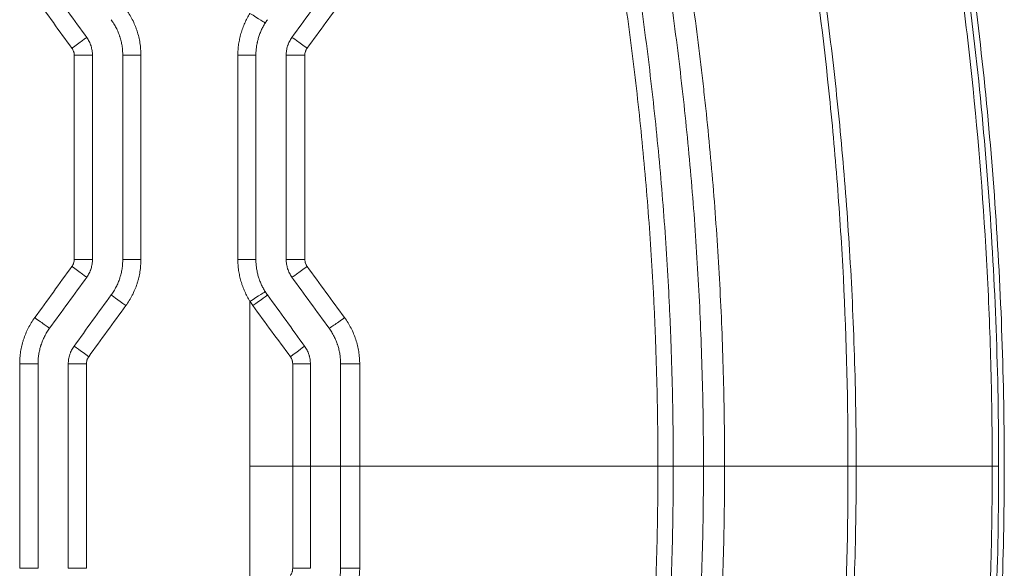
# Model space of a CAD drawing. Header units: millimetres. Extents: x 0 to 594, y 0 to 420.
# Tile 638 of 915: x 279.82 to 287.95, y 309.77 to 314.3. Entities that reach past the tile are written whole.
import ezdxf

# ---------------------------------------------------------------- set-up
doc = ezdxf.new("R2010")
doc.units = ezdxf.units.MM
doc.layers.add('1', color=7, linetype='Continuous', true_color=0xffffff)

msp = doc.modelspace()

# ---------------------------------------------------------------- linework, layer by layer
at = {"layer": '1', "color": 155, "linetype": 'Continuous', "lineweight": 13}
for p, q in [((280.5711, 314.3001), (280.5711, 314.3001)), ((280.2658, 314.0062), (280.4166, 314.0062)), ((280.2658, 312.3211), (280.2658, 314.0062)), ((280.6666, 314.0062), (280.6666, 314.0062)), ((280.6666, 312.3211), (280.6666, 314.0062)), ((280.8166, 314.0062), (280.6666, 314.0062)), ((280.8166, 314.0062), (280.8166, 312.3211)), ((281.6177, 314.0062), (281.7666, 314.0062)), ((281.6177, 312.3211), (281.6177, 314.0062)), ((280.2658, 312.3211), (280.4166, 312.3211)), ((280.6666, 312.3211), (280.6666, 312.3211)), ((280.8166, 312.3211), (280.6666, 312.3211)), ((281.6177, 312.3211), (281.7666, 312.3211)), ((280.5711, 312.0273), (280.5711, 312.0273)), ((280.2643, 311.605), (280.2643, 311.605)), ((279.8151, 311.4581), (279.9665, 311.4581)), ((279.8151, 309.7705), (279.8151, 311.4581)), ((280.2166, 311.4581), (280.2166, 311.4581)), ((280.2166, 309.7705), (280.2166, 311.4581)), ((280.3659, 311.4581), (280.2166, 311.4581)), ((280.3659, 311.4581), (280.3659, 309.7705)), ((279.9665, 309.7705), (279.8151, 309.7705)), ((280.2166, 309.7705), (280.3659, 309.7705))]:
    msp.add_line(p, q, dxfattribs=at)
at = {"layer": '1', "color": 155, "linetype": 'Continuous', "lineweight": 18}
for p, q in [((280.4166, 312.3211), (280.4166, 314.0062)), ((280.6666, 314.0062), (280.6666, 312.3211)), ((281.7666, 314.0062), (281.7666, 312.3211)), ((279.9665, 309.7705), (279.9665, 311.4581)), ((280.2166, 311.4581), (280.2166, 309.7705))]:
    msp.add_line(p, q, dxfattribs=at)
for centre, major_axis, ratio, start_param, end_param in [((280.8793, 312.1854), (112.311, -154.5852), 0.003892, 1.580698, 1.58343), ((280.9563, 314.3943), (-118.6259, -163.2787), 0.004111, 1.557599, 1.560186), ((280.8099, 313.4581), (-104.8228, -144.2767), 0.003633, 1.560591, 1.563518)]:
    msp.add_ellipse(centre, major_axis=major_axis, ratio=ratio, start_param=start_param, end_param=end_param, dxfattribs=at)
at = {"layer": '1', "color": 155, "linetype": 'Continuous', "lineweight": 13}
for centre, major_axis, ratio, start_param, end_param in [((281.7166, 314.3526), (0.1269, -0.0799), 0.004248, 6.276441, 7.847237), ((280.2475, 314.065), (-0.1213, -0.0882), 0.00321, 3.145562, 4.716807), ((282.1856, 314.065), (0.1214, -0.0882), 0.01707, 1.547125, 3.120142), ((282.1665, 314.0062), (0.15, 0), 0.000103, 3.174604, 4.740742), ((282.1665, 312.3211), (0.15, 0), 0.000318, 3.167739, 4.742006), ((280.2475, 312.2624), (-0.1213, 0.0882), 0.00321, 1.566378, 3.137624), ((282.1856, 312.2624), (0.1214, 0.0881), 0.018248, 3.163932, 4.736912), ((281.7166, 311.9747), (0.1269, 0.0799), 0.004248, 4.719134, 6.28993), ((280.6839, 313.2251), (-101.955, -140.3292), 0.003533, 1.561818, 1.564827), ((280.6925, 311.9391), (0.1214, -0.0882), 0.000819, 3.148041, 4.711262), ((281.7407, 311.9391), (-0.1214, -0.0882), 0.005431, 1.578269, 3.148041), ((280.8879, 313.5776), (-117.0085, -160.8308), 0.004051, 1.56093, 1.563556), ((279.9407, 311.8402), (-0.1213, 0.0882), 0.004859, 1.564109, 3.135354), ((282.4922, 311.8402), (0.1214, 0.0881), 0.027236, 3.175407, 4.748262), ((280.3857, 311.5169), (0.1213, -0.0882), 0.002467, 3.148041, 4.708993), ((282.0475, 311.5169), (-0.1214, -0.0882), 0.014944, 1.590918, 3.148042), ((282.0666, 311.4581), (-0.15, 0), 0.000298, 1.596876, 3.149564), ((282.6163, 311.4581), (0.15, 0), 0.00139, 3.189563, 4.763653), ((282.0666, 309.7705), (0.15, 0), 0.000298, 6.275214, 7.827902), ((282.6163, 309.7705), (-0.15, 0), 0.00139, 4.661125, 6.235215)]:
    msp.add_ellipse(centre, major_axis=major_axis, ratio=ratio, start_param=start_param, end_param=end_param, dxfattribs=at)
for points, knots in [([(287.8497, 310.6143), (287.8497, 310.8816), (287.8462, 311.1487), (287.8357, 311.5499), (287.8314, 311.6837), (287.8208, 311.9517), (287.79, 312.6221), (287.7371, 313.2945), (287.6664, 313.9648), (287.6514, 314.0987), (287.6196, 314.3664), (287.5692, 314.7673), (287.4332, 315.6996), (287.2857, 316.4913), (287.1739, 317.0144)], [0, 0, 0, 0, 0.125, 0.125, 0.1875, 0.1875, 0.25, 0.5, 0.5, 0.5625, 0.5625, 0.625, 0.75, 1, 1, 1, 1]), ([(287.2263, 317.0235), (287.4381, 316.0311), (287.7233, 314.2754), (287.8821, 312.1172), (287.9028, 310.9916), (287.9028, 310.6144), (287.9028, 310.6143)], [0, 0, 0, 0, 0.473715, 0.823762, 0.999975, 1, 1, 1, 1]), ([(286.6578, 310.6143), (286.6585, 311.1323), (286.6458, 311.6503), (286.613, 312.2961), (286.6056, 312.4252), (286.5891, 312.6831), (286.5618, 313.0697), (286.5268, 313.4555), (286.4467, 314.2258), (286.3798, 314.7377), (286.2188, 315.7586), (286.1247, 316.2674), (286.0172, 316.7746)], [0, 0, 0, 0, 0.25, 0.25, 0.3125, 0.3125, 0.375, 0.5, 0.5, 0.75, 0.75, 1, 1, 1, 1]), ([(286.064, 316.7848), (286.1083, 316.5802), (286.1953, 316.1582), (286.3179, 315.4863), (286.43, 314.775), (286.4959, 314.2744), (286.5564, 313.7606), (286.5839, 313.497), (286.6325, 312.9565), (286.6536, 312.6795), (286.6797, 312.2541), (286.6874, 312.1106), (286.7009, 311.8202), (286.7066, 311.6734), (286.7159, 311.3764), (286.7231, 311.076), (286.7257, 310.7693), (286.7259, 310.6143)], [0, 0, 0, 0, 0.125, 0.25, 0.375, 0.5, 0.5, 0.625, 0.625, 0.75, 0.75, 0.8125, 0.8125, 0.875, 0.875, 0.9375, 1, 1, 1, 1]), ([(285.0356, 316.4009), (285.0858, 316.1631), (285.1328, 315.9248), (285.1987, 315.5665), (285.2305, 315.3871), (285.2605, 315.2074), (285.2802, 315.0876), (285.2898, 315.0276), (285.3369, 314.7276), (285.3715, 314.4871), (285.4187, 314.1258), (285.4411, 313.945), (285.4617, 313.7639), (285.4751, 313.6431), (285.4816, 313.5827), (285.513, 313.2806), (285.535, 313.0388), (285.5727, 312.5548), (285.5884, 312.3126), (285.6135, 311.828), (285.6229, 311.5855), (285.6353, 311.1001), (285.6384, 310.8573), (285.6383, 310.6143)], [0, 0, 0, 0, 0.125, 0.125, 0.1875, 0.21875, 0.21875, 0.25, 0.25, 0.375, 0.375, 0.4375, 0.46875, 0.46875, 0.5, 0.5, 0.625, 0.625, 0.75, 0.75, 0.875, 0.875, 1, 1, 1, 1]), ([(285.0876, 310.6143), (285.0876, 310.8528), (285.0846, 311.0912), (285.0753, 311.4487), (285.0714, 311.5679), (285.0644, 311.7466), (285.0619, 311.8061), (285.0565, 311.9252), (285.0536, 311.9847), (285.0381, 312.2822), (285.0226, 312.5198), (284.9854, 312.9941), (284.9638, 313.2309), (284.9143, 313.7037), (284.8866, 313.9397), (284.8248, 314.411), (284.7909, 314.6462), (284.7169, 315.1159), (284.6768, 315.3503), (284.5905, 315.8185), (284.5442, 316.0521), (284.4948, 316.2854)], [0, 0, 0, 0, 0.125, 0.125, 0.1875, 0.1875, 0.21875, 0.21875, 0.25, 0.25, 0.375, 0.375, 0.5, 0.5, 0.625, 0.625, 0.75, 0.75, 0.875, 0.875, 1, 1, 1, 1]), ([(280.6922, 314.3883), (280.7023, 314.3744), (280.7118, 314.3602), (280.7296, 314.3312), (280.7462, 314.3016), (280.7605, 314.2707), (280.7703, 314.2471), (280.7734, 314.2391), (280.7779, 314.227), (280.7793, 314.223), (280.7821, 314.2149), (280.7835, 314.2108), (280.7901, 314.1905), (280.7947, 314.1741), (280.8026, 314.1412), (280.8092, 314.108), (280.8132, 314.0743), (280.8159, 314.0404), (280.8166, 314.0234), (280.8166, 314.0062)], [0, 0, 0, 0, 0.125, 0.125, 0.25, 0.375, 0.375, 0.4375, 0.4375, 0.46875, 0.46875, 0.5, 0.5, 0.625, 0.625, 0.75, 0.875, 0.875, 1, 1, 1, 1]), ([(281.6177, 314.0062), (281.6177, 314.0216), (281.6187, 314.0521), (281.6236, 314.0976), (281.6289, 314.1277), (281.633, 314.1464), (281.6338, 314.1501), (281.6355, 314.1576), (281.6383, 314.1687), (281.6412, 314.1798), (281.6476, 314.2017), (281.6571, 314.2305), (281.6742, 314.2725), (281.6876, 314.2997), (281.7019, 314.3265), (281.7096, 314.3397), (281.7178, 314.3526)], [0, 0, 0, 0, 0.125, 0.25, 0.375, 0.375, 0.40625, 0.40625, 0.4375, 0.5, 0.5, 0.625, 0.75, 0.875, 0.875, 1, 1, 1, 1]), ([(280.6666, 314.0062), (280.6666, 314.0194), (280.6661, 314.0325), (280.664, 314.0586), (280.661, 314.0845), (280.6559, 314.11), (280.6498, 314.1354), (280.6463, 314.148), (280.6412, 314.1636), (280.6402, 314.1667), (280.638, 314.173), (280.6369, 314.1761), (280.6335, 314.1853), (280.6311, 314.1915), (280.6235, 314.2096), (280.6126, 314.2334), (280.5998, 314.2562), (280.5862, 314.2785), (280.5789, 314.2894), (280.5711, 314.3001)], [0, 0, 0, 0, 0.125, 0.125, 0.25, 0.375, 0.375, 0.5, 0.5, 0.53125, 0.53125, 0.5625, 0.5625, 0.625, 0.625, 0.75, 0.875, 0.875, 1, 1, 1, 1]), ([(280.2658, 314.0062), (280.2658, 314.0115), (280.2654, 314.0167), (280.2641, 314.0245), (280.2634, 314.0283), (280.2624, 314.0321), (280.2617, 314.0347), (280.2613, 314.0359), (280.2592, 314.0422), (280.2572, 314.047), (280.2537, 314.054), (280.2524, 314.0562), (280.2497, 314.0607), (280.2482, 314.0629), (280.2467, 314.065)], [0, 0, 0, 0, 0.25, 0.25, 0.375, 0.4375, 0.4375, 0.5, 0.5, 0.75, 0.75, 0.875, 0.875, 1, 1, 1, 1]), ([(282.19, 314.065), (282.1869, 314.0607), (282.1841, 314.0563), (282.1806, 314.0493), (282.1789, 314.0457), (282.1775, 314.0421), (282.1765, 314.0396), (282.1761, 314.0383), (282.1741, 314.0321), (282.1728, 314.027), (282.1712, 314.0167), (282.1708, 314.0115), (282.1708, 314.0062)], [0, 0, 0, 0, 0.25, 0.25, 0.375, 0.4375, 0.4375, 0.5, 0.5, 0.75, 0.75, 1, 1, 1, 1]), ([(280.2467, 312.2624), (280.2498, 312.2666), (280.2525, 312.2711), (280.2561, 312.2781), (280.2577, 312.2816), (280.2591, 312.2853), (280.2601, 312.2878), (280.2605, 312.289), (280.2625, 312.2953), (280.2637, 312.3004), (280.2654, 312.3107), (280.2658, 312.3159), (280.2658, 312.3211)], [0, 0, 0, 0, 0.25, 0.25, 0.375, 0.4375, 0.4375, 0.5, 0.5, 0.75, 0.75, 1, 1, 1, 1]), ([(280.5711, 312.0273), (280.5789, 312.0379), (280.5862, 312.0488), (280.5998, 312.0711), (280.6125, 312.0939), (280.6234, 312.1175), (280.6334, 312.1416), (280.638, 312.1539), (280.6431, 312.1695), (280.6441, 312.1726), (280.646, 312.179), (280.6469, 312.1821), (280.6496, 312.1916), (280.6512, 312.198), (280.6558, 312.2171), (280.6609, 312.2428), (280.664, 312.2687), (280.6661, 312.2948), (280.6666, 312.3079), (280.6666, 312.3211)], [0, 0, 0, 0, 0.125, 0.125, 0.25, 0.375, 0.375, 0.5, 0.5, 0.53125, 0.53125, 0.5625, 0.5625, 0.625, 0.625, 0.75, 0.875, 0.875, 1, 1, 1, 1]), ([(280.8166, 312.3211), (280.8166, 312.304), (280.8159, 312.2869), (280.8132, 312.253), (280.8092, 312.2192), (280.8025, 312.1859), (280.7966, 312.161), (280.7944, 312.1528), (280.7909, 312.1404), (280.7897, 312.1363), (280.7872, 312.1281), (280.7859, 312.124), (280.7793, 312.1037), (280.7734, 312.0877), (280.7604, 312.0564), (280.7462, 312.0257), (280.7296, 311.9961), (280.7118, 311.9672), (280.7023, 311.953), (280.6922, 311.9391)], [0, 0, 0, 0, 0.125, 0.125, 0.25, 0.375, 0.375, 0.4375, 0.4375, 0.46875, 0.46875, 0.5, 0.5, 0.625, 0.625, 0.75, 0.875, 0.875, 1, 1, 1, 1]), ([(281.7178, 311.9747), (281.7096, 311.9877), (281.6942, 312.0141), (281.6741, 312.0552), (281.6625, 312.0835), (281.656, 312.1014), (281.6547, 312.1051), (281.6522, 312.1123), (281.6485, 312.1232), (281.6451, 312.1341), (281.6388, 312.156), (281.6315, 312.1855), (281.6235, 312.2301), (281.6203, 312.2603), (281.6182, 312.2906), (281.6177, 312.3058), (281.6177, 312.3211)], [0, 0, 0, 0, 0.125, 0.25, 0.375, 0.375, 0.40625, 0.40625, 0.4375, 0.5, 0.5, 0.625, 0.75, 0.875, 0.875, 1, 1, 1, 1]), ([(282.171, 312.3211), (282.171, 312.3158), (282.1714, 312.3106), (282.1726, 312.3028), (282.1734, 312.299), (282.1744, 312.2952), (282.1751, 312.2926), (282.1755, 312.2914), (282.1776, 312.2851), (282.1796, 312.2803), (282.1831, 312.2734), (282.1844, 312.2711), (282.1872, 312.2666), (282.1886, 312.2645), (282.1902, 312.2623)], [0, 0, 0, 0, 0.25, 0.25, 0.375, 0.4375, 0.4375, 0.5, 0.5, 0.75, 0.75, 0.875, 0.875, 1, 1, 1, 1]), ([(281.7178, 310.6143), (281.7178, 311.0101), (281.7178, 311.4636), (281.7178, 311.9171), (281.7178, 311.9747)], [0, 0, 0, 0, 0.872891, 1, 1, 1, 1]), ([(279.8151, 311.4581), (279.8151, 311.4752), (279.8158, 311.4923), (279.8185, 311.5262), (279.8225, 311.56), (279.8292, 311.5933), (279.8351, 311.6182), (279.8373, 311.6265), (279.8408, 311.6388), (279.842, 311.6429), (279.8445, 311.6511), (279.8458, 311.6552), (279.8524, 311.6756), (279.8583, 311.6915), (279.8713, 311.7228), (279.8855, 311.7536), (279.9021, 311.7831), (279.9199, 311.8121), (279.9294, 311.8263), (279.9395, 311.8402)], [0, 0, 0, 0, 0.125, 0.125, 0.25, 0.375, 0.375, 0.4375, 0.4375, 0.46875, 0.46875, 0.5, 0.5, 0.625, 0.625, 0.75, 0.875, 0.875, 1, 1, 1, 1]), ([(282.499, 311.84), (282.5091, 311.8262), (282.5186, 311.812), (282.5365, 311.783), (282.5532, 311.7534), (282.5675, 311.7225), (282.5774, 311.6989), (282.5805, 311.6909), (282.585, 311.6788), (282.5865, 311.6748), (282.5893, 311.6667), (282.5907, 311.6626), (282.5973, 311.6423), (282.6019, 311.6259), (282.6099, 311.5929), (282.6165, 311.5597), (282.6206, 311.5261), (282.6226, 311.5006), (282.6234, 311.4879), (282.6238, 311.475), (282.6239, 311.4665), (282.624, 311.4622), (282.624, 311.4579)], [0, 0, 0, 0, 0.125, 0.125, 0.25, 0.375, 0.375, 0.4375, 0.4375, 0.46875, 0.46875, 0.5, 0.5, 0.625, 0.625, 0.75, 0.875, 0.875, 0.9375, 0.96875, 0.96875, 1, 1, 1, 1]), ([(280.2166, 311.4581), (280.2166, 311.4713), (280.2176, 311.4843), (280.2217, 311.51), (280.2247, 311.5227), (280.2298, 311.5383), (280.2309, 311.5415), (280.2332, 311.5476), (280.2343, 311.5507), (280.2381, 311.5598), (280.2408, 311.5657), (280.2497, 311.5832), (280.2566, 311.5944), (280.2643, 311.605)], [0, 0, 0, 0, 0.25, 0.25, 0.5, 0.5, 0.5625, 0.5625, 0.625, 0.625, 0.75, 0.75, 1, 1, 1, 1]), ([(280.385, 311.5169), (280.3819, 311.5126), (280.3792, 311.5081), (280.3756, 311.5011), (280.374, 311.4976), (280.3726, 311.4939), (280.3716, 311.4914), (280.3712, 311.4902), (280.3692, 311.4839), (280.368, 311.4789), (280.3663, 311.4686), (280.3659, 311.4634), (280.3659, 311.4581)], [0, 0, 0, 0, 0.25, 0.25, 0.375, 0.4375, 0.4375, 0.5, 0.5, 0.75, 0.75, 1, 1, 1, 1]), ([(282.0705, 311.458), (282.0705, 311.4633), (282.0701, 311.4686), (282.0688, 311.4763), (282.068, 311.4801), (282.067, 311.484), (282.0663, 311.4865), (282.0659, 311.4878), (282.0639, 311.494), (282.0598, 311.5037), (282.0543, 311.5126), (282.0512, 311.5168)], [0, 0, 0, 0, 0.25, 0.25, 0.375, 0.4375, 0.4375, 0.5, 0.5, 0.75, 1, 1, 1, 1]), ([(281.7178, 309.2539), (281.7178, 309.3115), (281.7178, 309.765), (281.7178, 310.2185), (281.7178, 310.6143)], [0, 0, 0, 0, 0.127109, 1, 1, 1, 1]), ([(284.4948, 304.9432), (284.5442, 305.1765), (284.5905, 305.4102), (284.6768, 305.8783), (284.7169, 306.1127), (284.7909, 306.5824), (284.8248, 306.8177), (284.8866, 307.2889), (284.9143, 307.5249), (284.9638, 307.9977), (284.9854, 308.2345), (285.0226, 308.7089), (285.0381, 308.9465), (285.0536, 309.2439), (285.0565, 309.3034), (285.0619, 309.4225), (285.0644, 309.4821), (285.0714, 309.6608), (285.0753, 309.7799), (285.0846, 310.1374), (285.0876, 310.3758), (285.0876, 310.6143)], [0, 0, 0, 0, 0.125, 0.125, 0.25, 0.25, 0.375, 0.375, 0.5, 0.5, 0.625, 0.625, 0.75, 0.75, 0.78125, 0.78125, 0.8125, 0.8125, 0.875, 0.875, 1, 1, 1, 1]), ([(285.6383, 310.6143), (285.6384, 310.3713), (285.6353, 310.1285), (285.6229, 309.6432), (285.6135, 309.4007), (285.5884, 308.916), (285.5727, 308.6738), (285.535, 308.1898), (285.513, 307.948), (285.4816, 307.6459), (285.4751, 307.5855), (285.4617, 307.4647), (285.4411, 307.2837), (285.4187, 307.1029), (285.3715, 306.7415), (285.3369, 306.5011), (285.2898, 306.2011), (285.2802, 306.1411), (285.2605, 306.0212), (285.2305, 305.8415), (285.1987, 305.6621), (285.1328, 305.3038), (285.0858, 305.0655), (285.0356, 304.8278)], [0, 0, 0, 0, 0.125, 0.125, 0.25, 0.25, 0.375, 0.375, 0.5, 0.5, 0.53125, 0.53125, 0.5625, 0.625, 0.625, 0.75, 0.75, 0.78125, 0.78125, 0.8125, 0.875, 0.875, 1, 1, 1, 1]), ([(286.0172, 304.454), (286.1247, 304.9613), (286.2188, 305.4701), (286.3798, 306.4909), (286.4467, 307.0029), (286.5268, 307.7732), (286.5618, 308.1589), (286.5891, 308.5455), (286.6056, 308.8034), (286.613, 308.9325), (286.6458, 309.5783), (286.6585, 310.0964), (286.6578, 310.6143)], [0, 0, 0, 0, 0.25, 0.25, 0.5, 0.5, 0.625, 0.6875, 0.6875, 0.75, 0.75, 1, 1, 1, 1]), ([(286.7259, 310.6143), (286.7257, 310.4594), (286.7231, 310.1526), (286.7159, 309.8523), (286.7066, 309.5552), (286.7009, 309.4084), (286.6874, 309.1181), (286.6797, 308.9746), (286.6536, 308.5491), (286.6325, 308.2722), (286.5839, 307.7316), (286.5564, 307.468), (286.4959, 306.9542), (286.43, 306.4536), (286.3179, 305.7424), (286.1953, 305.0704), (286.1083, 304.6484), (286.064, 304.4438)], [0, 0, 0, 0, 0.0625, 0.125, 0.125, 0.1875, 0.1875, 0.25, 0.25, 0.375, 0.375, 0.5, 0.5, 0.625, 0.75, 0.875, 1, 1, 1, 1]), ([(287.1739, 304.2142), (287.2857, 304.7373), (287.4332, 305.529), (287.5692, 306.4613), (287.6196, 306.8623), (287.6514, 307.1299), (287.6664, 307.2638), (287.7371, 307.9341), (287.79, 308.6065), (287.8208, 309.277), (287.8314, 309.5449), (287.8357, 309.6787), (287.8462, 310.0799), (287.8497, 310.3471), (287.8497, 310.6143)], [0, 0, 0, 0, 0.25, 0.375, 0.4375, 0.4375, 0.5, 0.5, 0.75, 0.8125, 0.8125, 0.875, 0.875, 1, 1, 1, 1]), ([(287.9028, 310.6143), (287.9028, 310.6143), (287.9028, 310.237), (287.8821, 309.1114), (287.7233, 306.9532), (287.4381, 305.1975), (287.2263, 304.2052)], [0, 0, 0, 0, 0.000025, 0.176238, 0.526285, 1, 1, 1, 1]), ([(282.0512, 309.7118), (282.0543, 309.7161), (282.0598, 309.725), (282.0639, 309.7346), (282.0659, 309.7409), (282.0663, 309.7421), (282.067, 309.7447), (282.068, 309.7485), (282.0688, 309.7523), (282.0701, 309.7601), (282.0705, 309.7653), (282.0705, 309.7706)], [0, 0, 0, 0, 0.25, 0.5, 0.5, 0.5625, 0.5625, 0.625, 0.75, 0.75, 1, 1, 1, 1]), ([(282.624, 309.7707), (282.624, 309.7665), (282.6239, 309.7622), (282.6238, 309.7536), (282.6234, 309.7408), (282.6226, 309.728), (282.6206, 309.7026), (282.6165, 309.6689), (282.6099, 309.6357), (282.6019, 309.6027), (282.5973, 309.5863), (282.5907, 309.566), (282.5893, 309.5619), (282.5865, 309.5538), (282.585, 309.5498), (282.5805, 309.5377), (282.5774, 309.5298), (282.5675, 309.5061), (282.5532, 309.4753), (282.5365, 309.4456), (282.5186, 309.4166), (282.5091, 309.4025), (282.499, 309.3886)], [0, 0, 0, 0, 0.03125, 0.03125, 0.0625, 0.125, 0.125, 0.25, 0.375, 0.375, 0.5, 0.5, 0.53125, 0.53125, 0.5625, 0.5625, 0.625, 0.625, 0.75, 0.875, 0.875, 1, 1, 1, 1])]:
    msp.add_open_spline(points, degree=3, knots=knots, dxfattribs=at)
at = {"layer": '1', "color": 155, "linetype": 'Continuous', "lineweight": 18}
for points, knots in [([(287.9486, 310.5752), (287.9494, 311.312), (287.8981, 312.7854), (287.6691, 314.9417), (287.4148, 316.3479), (287.2685, 317.0234)], [0, 0, 0, 0, 0.339655, 0.681339, 1, 1, 1, 1]), ([(285.4639, 310.6143), (285.4639, 310.8566), (285.4608, 311.0986), (285.4481, 311.5819), (285.4387, 311.8232), (285.4135, 312.3051), (285.3978, 312.5458), (285.3601, 313.0264), (285.3381, 313.2664), (285.2879, 313.7457), (285.2315, 314.2244), (285.1626, 314.7017), (285.0874, 315.1784), (285.006, 315.6544), (284.912, 316.1291), (284.8618, 316.3661)], [0, 0, 0, 0, 0.125, 0.125, 0.25, 0.25, 0.375, 0.375, 0.5, 0.5, 0.625, 0.75, 0.75, 0.875, 1, 1, 1, 1]), ([(284.6177, 316.3143), (284.6674, 316.0799), (284.7139, 315.845), (284.8008, 315.3745), (284.8814, 314.9032), (284.9497, 314.4304), (285.0118, 313.9567), (285.0398, 313.7195), (285.0896, 313.2443), (285.1114, 313.0063), (285.1488, 312.5295), (285.1683, 312.231), (285.183, 311.9319), (285.1885, 311.8122), (285.191, 311.7523), (285.198, 311.5727), (285.2019, 311.453), (285.2113, 311.0936), (285.2144, 310.854), (285.2144, 310.6143)], [0, 0, 0, 0, 0.125, 0.125, 0.25, 0.375, 0.375, 0.5, 0.5, 0.625, 0.625, 0.75, 0.78125, 0.78125, 0.8125, 0.8125, 0.875, 0.875, 1, 1, 1, 1]), ([(280.5711, 314.3001), (280.5789, 314.2894), (280.5861, 314.2785), (280.5998, 314.2562), (280.6126, 314.2334), (280.6235, 314.2096), (280.6311, 314.1915), (280.6335, 314.1853), (280.6369, 314.1761), (280.638, 314.173), (280.6401, 314.1667), (280.6412, 314.1636), (280.6463, 314.148), (280.6498, 314.1354), (280.6559, 314.11), (280.6609, 314.0845), (280.664, 314.0586), (280.6661, 314.0325), (280.6666, 314.0194), (280.6666, 314.0062)], [0, 0, 0, 0, 0.125, 0.125, 0.25, 0.375, 0.375, 0.4375, 0.4375, 0.46875, 0.46875, 0.5, 0.5, 0.625, 0.625, 0.75, 0.875, 0.875, 1, 1, 1, 1]), ([(281.8435, 314.2727), (281.8372, 314.2627), (281.8254, 314.2424), (281.81, 314.211), (281.7969, 314.1787), (281.7896, 314.1566), (281.7847, 314.1397), (281.7824, 314.1312), (281.7803, 314.1226), (281.779, 314.1169), (281.7783, 314.114), (281.7753, 314.0996), (281.7711, 314.0765), (281.7674, 314.0415), (281.7666, 314.018), (281.7666, 314.0062)], [0, 0, 0, 0, 0.125, 0.25, 0.375, 0.5, 0.5, 0.5625, 0.59375, 0.59375, 0.625, 0.625, 0.75, 0.875, 1, 1, 1, 1]), ([(280.4166, 314.0062), (280.4166, 314.0194), (280.4155, 314.0325), (280.4125, 314.0518), (280.4112, 314.0582), (280.4089, 314.0678), (280.4081, 314.071), (280.4063, 314.0773), (280.4053, 314.0805), (280.4002, 314.0961), (280.3952, 314.1082), (280.3834, 314.1313), (280.3766, 314.1425), (280.3688, 314.1532)], [0, 0, 0, 0, 0.25, 0.25, 0.375, 0.375, 0.4375, 0.4375, 0.5, 0.5, 0.75, 0.75, 1, 1, 1, 1]), ([(282.0643, 314.1532), (282.0566, 314.1425), (282.0497, 314.1313), (282.0408, 314.1139), (282.0381, 314.1079), (282.0343, 314.0988), (282.0331, 314.0958), (282.0309, 314.0896), (282.0298, 314.0865), (282.0247, 314.0708), (282.0217, 314.0582), (282.0176, 314.0325), (282.0166, 314.0194), (282.0166, 314.0062)], [0, 0, 0, 0, 0.25, 0.25, 0.375, 0.375, 0.4375, 0.4375, 0.5, 0.5, 0.75, 0.75, 1, 1, 1, 1]), ([(280.3688, 312.1742), (280.3766, 312.1849), (280.3834, 312.196), (280.3923, 312.2135), (280.3951, 312.2194), (280.3988, 312.2285), (280.4, 312.2316), (280.4023, 312.2378), (280.4034, 312.2409), (280.4084, 312.2565), (280.4115, 312.2692), (280.4155, 312.2949), (280.4166, 312.3079), (280.4166, 312.3211)], [0, 0, 0, 0, 0.25, 0.25, 0.375, 0.375, 0.4375, 0.4375, 0.5, 0.5, 0.75, 0.75, 1, 1, 1, 1]), ([(280.6666, 312.3211), (280.6666, 312.3079), (280.6661, 312.2948), (280.664, 312.2687), (280.6609, 312.2428), (280.6558, 312.2171), (280.6512, 312.198), (280.6496, 312.1916), (280.6469, 312.1821), (280.646, 312.179), (280.644, 312.1726), (280.6431, 312.1695), (280.638, 312.1539), (280.6334, 312.1416), (280.6234, 312.1175), (280.6125, 312.0939), (280.5998, 312.0711), (280.5861, 312.0488), (280.5789, 312.0379), (280.5711, 312.0273)], [0, 0, 0, 0, 0.125, 0.125, 0.25, 0.375, 0.375, 0.4375, 0.4375, 0.46875, 0.46875, 0.5, 0.5, 0.625, 0.625, 0.75, 0.875, 0.875, 1, 1, 1, 1]), ([(281.7666, 312.3211), (281.7666, 312.3094), (281.767, 312.2976), (281.7687, 312.2743), (281.7711, 312.2511), (281.7772, 312.2168), (281.7829, 312.1941), (281.7877, 312.1773), (281.7903, 312.1689), (281.7931, 312.1605), (281.795, 312.1549), (281.796, 312.1522), (281.8011, 312.1383), (281.8099, 312.1166), (281.8254, 312.085), (281.8372, 312.0647), (281.8435, 312.0547)], [0, 0, 0, 0, 0.125, 0.125, 0.25, 0.375, 0.5, 0.5, 0.5625, 0.59375, 0.59375, 0.625, 0.625, 0.75, 0.875, 1, 1, 1, 1]), ([(282.0166, 312.3211), (282.0166, 312.3079), (282.0176, 312.2949), (282.0207, 312.2755), (282.022, 312.2691), (282.0243, 312.2596), (282.0251, 312.2564), (282.0269, 312.2501), (282.0278, 312.2469), (282.0329, 312.2313), (282.0379, 312.2192), (282.0497, 312.196), (282.0566, 312.1849), (282.0643, 312.1742)], [0, 0, 0, 0, 0.25, 0.25, 0.375, 0.375, 0.4375, 0.4375, 0.5, 0.5, 0.75, 0.75, 1, 1, 1, 1]), ([(279.9665, 311.4581), (279.9665, 311.4713), (279.9671, 311.4844), (279.9691, 311.5105), (279.9722, 311.5365), (279.9773, 311.5621), (279.9819, 311.5812), (279.9836, 311.5876), (279.9863, 311.5971), (279.9872, 311.6003), (279.9891, 311.6066), (279.9901, 311.6097), (279.9952, 311.6254), (279.9997, 311.6376), (280.0097, 311.6617), (280.0206, 311.6854), (280.0334, 311.7081), (280.047, 311.7304), (280.0543, 311.7413), (280.062, 311.752)], [0, 0, 0, 0, 0.125, 0.125, 0.25, 0.375, 0.375, 0.4375, 0.4375, 0.46875, 0.46875, 0.5, 0.5, 0.625, 0.625, 0.75, 0.875, 0.875, 1, 1, 1, 1]), ([(282.371, 311.752), (282.3788, 311.7413), (282.386, 311.7304), (282.3997, 311.7081), (282.4125, 311.6853), (282.4234, 311.6615), (282.4309, 311.6433), (282.4333, 311.6372), (282.4368, 311.6279), (282.4379, 311.6248), (282.44, 311.6186), (282.4411, 311.6155), (282.4461, 311.5998), (282.4497, 311.5872), (282.4558, 311.5619), (282.4608, 311.5363), (282.4639, 311.5105), (282.4659, 311.4844), (282.4665, 311.4713), (282.4665, 311.4581)], [0, 0, 0, 0, 0.125, 0.125, 0.25, 0.375, 0.375, 0.4375, 0.4375, 0.46875, 0.46875, 0.5, 0.5, 0.625, 0.625, 0.75, 0.875, 0.875, 1, 1, 1, 1]), ([(280.2643, 311.605), (280.2566, 311.5944), (280.2497, 311.5832), (280.2408, 311.5657), (280.2381, 311.5598), (280.2343, 311.5507), (280.2331, 311.5476), (280.2309, 311.5415), (280.2298, 311.5383), (280.2247, 311.5227), (280.2217, 311.51), (280.2176, 311.4843), (280.2166, 311.4713), (280.2166, 311.4581)], [0, 0, 0, 0, 0.25, 0.25, 0.375, 0.375, 0.4375, 0.4375, 0.5, 0.5, 0.75, 0.75, 1, 1, 1, 1]), ([(282.1688, 311.605), (282.1766, 311.5944), (282.1834, 311.5832), (282.1952, 311.56), (282.2002, 311.548), (282.2053, 311.5323), (282.2063, 311.5292), (282.2081, 311.5228), (282.2089, 311.5197), (282.2112, 311.5101), (282.2125, 311.5037), (282.2155, 311.4843), (282.2166, 311.4713), (282.2166, 311.4581)], [0, 0, 0, 0, 0.25, 0.25, 0.5, 0.5, 0.5625, 0.5625, 0.625, 0.625, 0.75, 0.75, 1, 1, 1, 1]), ([(287.2685, 304.2052), (287.4148, 304.8807), (287.6691, 306.2869), (287.8981, 308.4433), (287.9494, 309.9167), (287.9486, 310.6534)], [0, 0, 0, 0, 0.318661, 0.660345, 1, 1, 1, 1]), ([(282.0707, 310.6143), (282.0119, 310.6143), (281.9531, 310.6143), (281.8354, 310.6143), (281.7766, 310.6143), (281.7178, 310.6143)], [0, 0, 0, 0, 0.5, 0.5, 1, 1, 1, 1]), ([(282.2166, 310.6143), (282.2166, 310.6143), (282.2162, 310.6143), (282.2149, 310.6143), (282.2137, 310.6143), (282.2135, 310.6143), (282.213, 310.6143), (282.2122, 310.6143), (282.2112, 310.6143), (282.2092, 310.6143), (282.206, 310.6143), (282.202, 310.6143), (282.1987, 310.6143), (282.1975, 310.6143), (282.1957, 310.6143), (282.195, 310.6143), (282.1938, 310.6143), (282.1931, 310.6143), (282.1898, 310.6143), (282.1842, 310.6143), (282.1746, 310.6143), (282.1676, 310.6143), (282.162, 310.6143), (282.1601, 310.6143), (282.1562, 310.6143), (282.1543, 310.6143), (282.1483, 310.6143), (282.1402, 310.6143), (282.1315, 310.6143), (282.1249, 310.6143), (282.1226, 310.6143), (282.1181, 310.6143), (282.1158, 310.6143), (282.1088, 310.6143), (282.0995, 310.6143), (282.09, 310.6143), (282.0804, 310.6143), (282.0756, 310.6143), (282.0707, 310.6143)], [0, 0, 0, 0, 0.0625, 0.125, 0.125, 0.140625, 0.140625, 0.15625, 0.1875, 0.1875, 0.25, 0.3125, 0.3125, 0.34375, 0.34375, 0.359375, 0.359375, 0.375, 0.375, 0.4375, 0.5, 0.5625, 0.5625, 0.59375, 0.59375, 0.625, 0.625, 0.6875, 0.75, 0.75, 0.78125, 0.78125, 0.8125, 0.8125, 0.875, 0.9375, 0.9375, 1, 1, 1, 1]), ([(282.6243, 310.6143), (282.6193, 310.6143), (282.6095, 310.6143), (282.5996, 310.6143), (282.5923, 310.6143), (282.5898, 310.6143), (282.585, 310.6143), (282.5826, 310.6143), (282.5754, 310.6143), (282.566, 310.6143), (282.557, 310.6143), (282.5503, 310.6143), (282.5481, 310.6143), (282.5437, 310.6143), (282.5416, 310.6143), (282.5352, 310.6143), (282.527, 310.6143), (282.5156, 310.6143), (282.5087, 310.6143), (282.5045, 310.6143), (282.5037, 310.6143), (282.5021, 310.6143), (282.4997, 310.6143), (282.4974, 310.6143), (282.493, 310.6143), (282.4875, 310.6143), (282.4829, 310.6143), (282.4797, 310.6143), (282.4787, 310.6143), (282.4773, 310.6143), (282.4768, 310.6143), (282.4759, 310.6143), (282.4755, 310.6143), (282.4734, 310.6143), (282.4706, 310.6143), (282.4687, 310.6143), (282.4672, 310.6143), (282.4667, 310.6143), (282.4665, 310.6143)], [0, 0, 0, 0, 0.0625, 0.125, 0.125, 0.15625, 0.15625, 0.1875, 0.1875, 0.25, 0.3125, 0.3125, 0.34375, 0.34375, 0.375, 0.375, 0.4375, 0.5, 0.5625, 0.5625, 0.578125, 0.578125, 0.59375, 0.625, 0.625, 0.6875, 0.75, 0.75, 0.78125, 0.78125, 0.796875, 0.796875, 0.8125, 0.8125, 0.875, 0.9375, 0.9375, 1, 1, 1, 1]), ([(285.0876, 310.6143), (284.8834, 310.6143), (284.6789, 310.6143), (284.2694, 310.6143), (284.0644, 310.6143), (283.7565, 310.6143), (283.6538, 310.6143), (283.4483, 310.6143), (283.3454, 310.6143), (283.1396, 310.6143), (283.0366, 310.6143), (282.8306, 310.6143), (282.7275, 310.6143), (282.6243, 310.6143)], [0, 0, 0, 0, 0.25, 0.25, 0.5, 0.5, 0.625, 0.625, 0.75, 0.75, 0.875, 0.875, 1, 1, 1, 1]), ([(285.2144, 310.6143), (285.2144, 310.3746), (285.2113, 310.135), (285.2019, 309.7757), (285.198, 309.6559), (285.191, 309.4763), (285.1885, 309.4164), (285.183, 309.2967), (285.1683, 308.9976), (285.1488, 308.6991), (285.1114, 308.2223), (285.0896, 307.9843), (285.0398, 307.5091), (285.0118, 307.2719), (284.9497, 306.7983), (284.8814, 306.3254), (284.8008, 305.8541), (284.7139, 305.3836), (284.6674, 305.1488), (284.6177, 304.9143)], [0, 0, 0, 0, 0.125, 0.125, 0.1875, 0.1875, 0.21875, 0.21875, 0.25, 0.375, 0.375, 0.5, 0.5, 0.625, 0.625, 0.75, 0.875, 0.875, 1, 1, 1, 1]), ([(284.8618, 304.8625), (284.912, 305.0995), (285.006, 305.5742), (285.0874, 306.0502), (285.1626, 306.5269), (285.2315, 307.0043), (285.2879, 307.4829), (285.3381, 307.9622), (285.3601, 308.2022), (285.3978, 308.6829), (285.4135, 308.9235), (285.4387, 309.4055), (285.4481, 309.6468), (285.4608, 310.13), (285.4639, 310.372), (285.4639, 310.6143)], [0, 0, 0, 0, 0.125, 0.25, 0.25, 0.375, 0.5, 0.5, 0.625, 0.625, 0.75, 0.75, 0.875, 0.875, 1, 1, 1, 1]), ([(285.2144, 310.6143), (285.2144, 310.6143), (285.2144, 310.6143), (285.2142, 310.6143), (285.2141, 310.6143), (285.2136, 310.6143), (285.213, 310.6143), (285.2107, 310.6143), (285.2085, 310.6143), (285.2047, 310.6143), (285.2039, 310.6143), (285.2026, 310.6143), (285.2021, 310.6143), (285.2012, 310.6143), (285.2008, 310.6143), (285.1984, 310.6143), (285.1963, 310.6143), (285.1897, 310.6143), (285.1846, 310.6143), (285.1781, 310.6143), (285.1773, 310.6143), (285.1758, 310.6143), (285.1751, 310.6143), (285.1728, 310.6143), (285.1712, 310.6143), (285.1665, 310.6143), (285.1632, 310.6143), (285.1529, 310.6143), (285.1456, 310.6143), (285.1358, 310.6143), (285.1338, 310.6143), (285.1298, 310.6143), (285.1278, 310.6143), (285.1217, 310.6143), (285.1176, 310.6143), (285.1051, 310.6143), (285.0965, 310.6143), (285.0876, 310.6143)], [0, 0, 0, 0, 0.03125, 0.03125, 0.0625, 0.0625, 0.125, 0.125, 0.25, 0.25, 0.28125, 0.28125, 0.296875, 0.296875, 0.3125, 0.3125, 0.375, 0.375, 0.5, 0.5, 0.515625, 0.515625, 0.53125, 0.53125, 0.5625, 0.5625, 0.625, 0.625, 0.75, 0.75, 0.78125, 0.78125, 0.8125, 0.8125, 0.875, 0.875, 1, 1, 1, 1]), ([(285.6383, 310.6143), (285.6335, 310.6143), (285.6237, 310.6143), (285.6138, 310.6143), (285.6064, 310.6143), (285.6039, 310.6143), (285.599, 310.6143), (285.5965, 310.6143), (285.5892, 310.6143), (285.5795, 310.6143), (285.5701, 310.6143), (285.563, 310.6143), (285.5607, 310.6143), (285.5561, 310.6143), (285.5538, 310.6143), (285.547, 310.6143), (285.5382, 310.6143), (285.5258, 310.6143), (285.518, 310.6143), (285.5133, 310.6143), (285.5123, 310.6143), (285.5105, 310.6143), (285.5078, 310.6143), (285.5051, 310.6143), (285.5, 310.6143), (285.4936, 310.6143), (285.4879, 310.6143), (285.4839, 310.6143), (285.4827, 310.6143), (285.4808, 310.6143), (285.4802, 310.6143), (285.479, 310.6143), (285.4785, 310.6143), (285.4757, 310.6143), (285.4717, 310.6143), (285.4685, 310.6143), (285.4659, 310.6143), (285.4648, 310.6143), (285.4639, 310.6143)], [0, 0, 0, 0, 0.0625, 0.125, 0.125, 0.15625, 0.15625, 0.1875, 0.1875, 0.25, 0.3125, 0.3125, 0.34375, 0.34375, 0.375, 0.375, 0.4375, 0.5, 0.5625, 0.5625, 0.578125, 0.578125, 0.59375, 0.625, 0.625, 0.6875, 0.75, 0.75, 0.78125, 0.78125, 0.796875, 0.796875, 0.8125, 0.8125, 0.875, 0.9375, 0.9375, 1, 1, 1, 1]), ([(285.6383, 310.6143), (285.8092, 310.6143), (285.9797, 310.6143), (286.3195, 310.6143), (286.4889, 310.6143), (286.6578, 310.6143)], [0, 0, 0, 0, 0.5, 0.5, 1, 1, 1, 1]), ([(287.8497, 310.6143), (287.8108, 310.6143), (287.7309, 310.6143), (287.6047, 310.6143), (287.5165, 310.6143), (287.4488, 310.6143), (287.4259, 310.6143), (287.3913, 310.6143), (287.3797, 310.6143), (287.3563, 310.6143), (287.3446, 310.6143), (287.2857, 310.6143), (287.2377, 310.6143), (287.1643, 310.6143), (287.1272, 310.6143), (287.0897, 310.6143), (287.0646, 310.6143), (287.052, 310.6143), (286.9886, 310.6143), (286.8857, 310.6143), (286.7797, 310.6143), (286.7259, 310.6143)], [0, 0, 0, 0, 0.125, 0.25, 0.375, 0.375, 0.4375, 0.4375, 0.46875, 0.46875, 0.5, 0.5, 0.625, 0.625, 0.6875, 0.71875, 0.71875, 0.75, 0.75, 0.875, 1, 1, 1, 1]), ([(287.9028, 310.6143), (287.9012, 310.6143), (287.899, 310.6143), (287.8944, 310.6143), (287.8919, 310.6143), (287.889, 310.6143), (287.8869, 310.6143), (287.8858, 310.6143), (287.8825, 310.6143), (287.88, 310.6143), (287.8749, 310.6143), (287.8721, 310.6143), (287.8633, 310.6143), (287.8568, 310.6143), (287.8497, 310.6143)], [0, 0, 0, 0, 0.25, 0.25, 0.375, 0.4375, 0.4375, 0.5, 0.5, 0.625, 0.625, 0.75, 0.75, 1, 1, 1, 1]), ([(282.4665, 309.7705), (282.4665, 309.7573), (282.4659, 309.7442), (282.4639, 309.7182), (282.4608, 309.6923), (282.4558, 309.6668), (282.4497, 309.6414), (282.4461, 309.6288), (282.4411, 309.6132), (282.44, 309.61), (282.4379, 309.6038), (282.4368, 309.6007), (282.4333, 309.5914), (282.4309, 309.5853), (282.4234, 309.5671), (282.4125, 309.5434), (282.3997, 309.5206), (282.386, 309.4983), (282.3788, 309.4873), (282.371, 309.4767)], [0, 0, 0, 0, 0.125, 0.125, 0.25, 0.375, 0.375, 0.5, 0.5, 0.53125, 0.53125, 0.5625, 0.5625, 0.625, 0.625, 0.75, 0.875, 0.875, 1, 1, 1, 1])]:
    msp.add_open_spline(points, degree=3, knots=knots, dxfattribs=at)
for points, degree in [([(282.371, 314.5754), (282.2688, 314.4347), (282.1666, 314.2939), (282.0643, 314.1532)], 3), ([(281.8435, 314.2727), (281.8494, 314.282), (281.8556, 314.2911), (281.8621, 314.3001)], 3), ([(282.0166, 314.0062), (282.0166, 313.4445), (282.0166, 312.8828), (282.0166, 312.3211)], 3), ([(282.0643, 312.1742), (282.1666, 312.0335), (282.2688, 311.8927), (282.371, 311.752)], 3), ([(281.8435, 312.0547), (281.8494, 312.0454), (281.8556, 312.0362), (281.8621, 312.0273)], 3), ([(281.8621, 312.0273), (281.9643, 311.8865), (282.0666, 311.7458), (282.1688, 311.605)], 3), ([(282.2166, 311.4581), (282.2166, 311.1768), (282.2166, 310.8956), (282.2166, 310.6143)], 3), ([(282.4665, 311.4581), (282.4665, 311.1768), (282.4665, 310.8956), (282.4665, 310.6143)], 3), ([(282.4665, 310.6143), (282.3832, 310.6143), (282.2999, 310.6143), (282.2165, 310.6143)], 3), ([(282.2166, 310.6143), (282.2166, 310.5703), (282.2166, 310.5263), (282.2166, 310.4822)], 3), ([(282.4665, 310.6143), (282.4665, 310.3331), (282.4665, 310.0518), (282.4665, 309.7705)], 3), ([(285.4639, 310.6143), (285.3808, 310.6143), (285.2976, 310.6143), (285.2142, 310.6143)], 3), ([(286.7259, 310.6143), (286.7046, 310.6143), (286.6817, 310.6143), (286.6578, 310.6143)], 3), ([(282.2166, 309.7705), (282.2166, 310.4832)], 1)]:
    msp.add_open_spline(points, degree=degree, dxfattribs=at)
at = {"layer": '1', "color": 155, "linetype": 'Continuous', "lineweight": 13}
for points in [[(280.2467, 314.065), (280.1443, 314.2057), (280.0419, 314.3465), (279.9395, 314.4872)], [(282.4987, 314.4872), (282.3958, 314.3465), (282.2929, 314.2057), (282.19, 314.065)], [(282.1708, 314.0062), (282.1708, 313.4445), (282.1709, 312.8828), (282.171, 312.3211)], [(279.9395, 311.8402), (280.0419, 311.9809), (280.1443, 312.1216), (280.2467, 312.2624)], [(282.1902, 312.2623), (282.2931, 312.1216), (282.3961, 311.9808), (282.499, 311.84)], [(281.7178, 311.9747), (281.7255, 311.9626), (281.7336, 311.9507), (281.7421, 311.9391)], [(282.0512, 311.5168), (281.9482, 311.6576), (281.8452, 311.7983), (281.7421, 311.9391)], [(282.0707, 310.6143), (282.0706, 310.8956), (282.0705, 311.1768), (282.0705, 311.458)], [(282.624, 311.4579), (282.6241, 311.1767), (282.6242, 310.8955), (282.6243, 310.6143)], [(282.0705, 309.7706), (282.0705, 310.0518), (282.0706, 310.3331), (282.0707, 310.6143)], [(282.6243, 310.6143), (282.6242, 310.3331), (282.6241, 310.0519), (282.624, 309.7707)]]:
    msp.add_open_spline(points, degree=3, dxfattribs=at)

doc.saveas('drawing.dxf')
